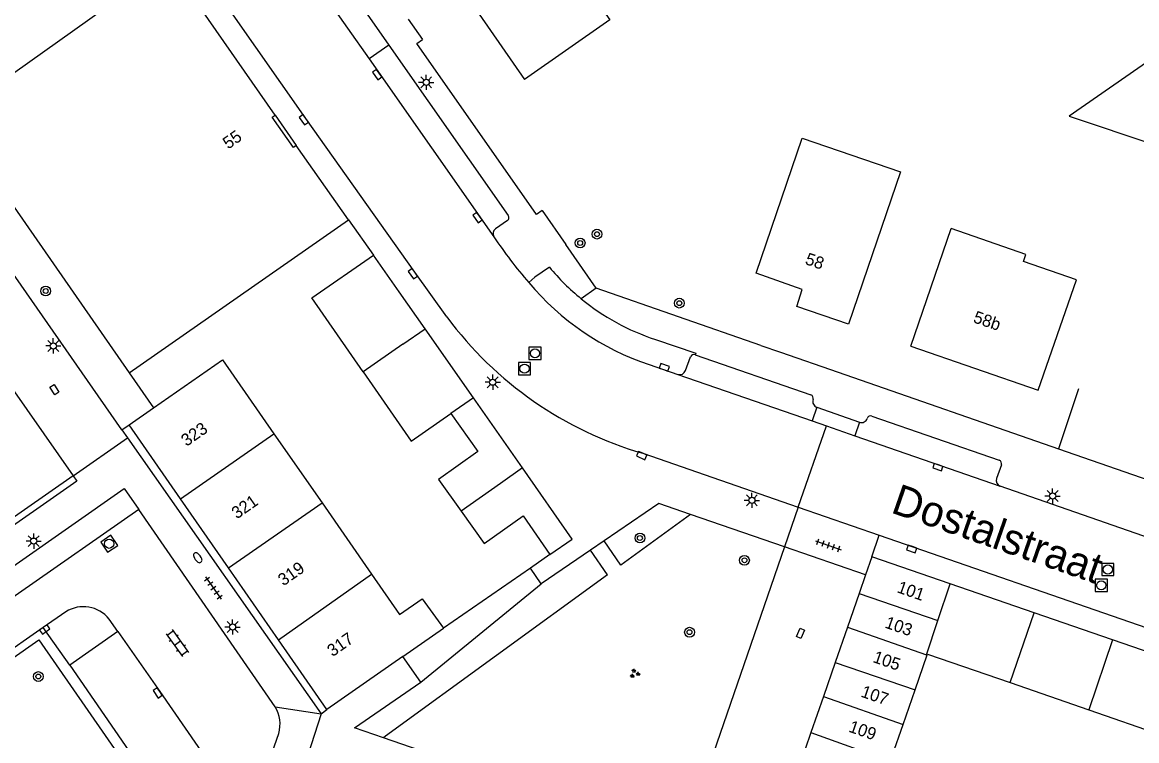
# Model space of a CAD drawing. Extents: x 132999 to 136000, y 398499 to 400501.
# Drawn here: x 134021.1 to 134112.3, y 399695.1 to 399753.9 of the extents above; entities that cross this region are included whole.
import ezdxf

# ---------------------------------------------------------------- set-up
doc = ezdxf.new("R2010")
doc.units = 0
for name, color, linetype in [('gg-afsc-hekwerk', 7, 'Continuous'), ('gg-afsc-muur', 7, 'Continuous'), ('gg-anno-huisnummerreeks BGT', 7, 'Continuous'), ('gg-anno-openbare ruimte label', 7, 'Continuous'), ('gg-bbg-bijgebouw', 7, 'Continuous'), ('gg-bbg-gedigitaliseerde bebouwing', 7, 'Continuous'), ('gg-bbg-gedigitaliseerde bijgebouw', 7, 'Continuous'), ('gg-bbg-hoofdgebouw', 7, 'Continuous'), ('gg-bbg-tussenscheiding', 7, 'Continuous'), ('gg-knt-verharding', 7, 'Continuous'), ('gg-knt-verharding nz', 7, 'Continuous'), ('gt-grn-groengrens', 7, 'Continuous'), ('gt-grn-vlakafsluiter', 7, 'Continuous'), ('gt-grn-weggrens', 7, 'Continuous'), ('gt-symb-boom', 7, 'Continuous'), ('gt-symb-brandkraan', 7, 'Continuous'), ('gt-symb-groenvak', 7, 'Continuous'), ('gt-symb-klinker verharding', 7, 'Continuous'), ('gt-symb-kolk', 7, 'Continuous'), ('gt-symb-kolk center center', 7, 'Continuous'), ('gt-symb-lichtmast', 7, 'Continuous'), ('gt-symb-rioolschacht', 7, 'Continuous'), ('gt-symb-tegel verharding', 7, 'Continuous')]:
    doc.layers.add(name, color=color, linetype=linetype)

# ---------------------------------------------------------------- blocks, each defined once
blk = doc.blocks.new('gt0-LMAST')
at = {"layer": 'gt-symb-lichtmast'}
for p, q in [((-0.182, 0.173), (-0.447, 0.438)), ((-0.005, 0.246), (-0.005, 0.621)), ((0.172, 0.173), (0.437, 0.438)), ((-0.255, -0.004), (-0.63, -0.004)), ((-0.182, -0.181), (-0.447, -0.446)), ((-0.005, -0.254), (-0.005, -0.629)), ((0.437, -0.446), (0.172, -0.181)), ((0.245, -0.004), (0.62, -0.004))]:
    blk.add_line(p, q, dxfattribs=at)
blk.add_circle((-0.005, -0.004), 0.25, dxfattribs=at)
blk = doc.blocks.new('gt0-RS')
at = {"layer": 'gt-symb-rioolschacht'}
blk.add_lwpolyline([(-0.5, -0.5), (0.5, -0.5), (0.5, 0.5), (-0.5, 0.5)], close=True, dxfattribs=at)
blk.add_circle((0, 0), 0.375, dxfattribs=at)
blk = doc.blocks.new('gt0-KOLKCC')
at = {"layer": 'gt-symb-kolk center center'}
blk.add_lwpolyline([(-0.375, 0.2), (0.375, 0.2), (0.375, -0.2), (-0.375, -0.2)], close=True, dxfattribs=at)
blk = doc.blocks.new('gt0-BOOM')
at = {"layer": 'gt-symb-boom'}
for radius in [0.4, 0.2]:
    blk.add_circle((0, 0), radius, dxfattribs=at)
blk = doc.blocks.new('gt0-KOLK')
at = {"layer": 'gt-symb-kolk'}
blk.add_lwpolyline([(0, 0), (0.375, 0), (0.375, 0.4), (-0.375, 0.4), (-0.375, 0), (0, 0)], dxfattribs=at)
blk = doc.blocks.new('gt0-TEG1')
at = {"layer": 'gt-symb-tegel verharding'}
for p, q in [((-1.125, 0), (1.125, 0)), ((-0.9, -0.25), (-0.9, 0.25)), ((-0.45, -0.25), (-0.45, 0.25)), ((0, -0.25), (0, 0.25)), ((0.45, -0.25), (0.45, 0.25)), ((0.9, -0.25), (0.9, 0.25))]:
    blk.add_line(p, q, dxfattribs=at)
blk = doc.blocks.new('gt0-GRVAK')
at = {"layer": 'gt-symb-groenvak'}
for p, q in [((-0.11, 0.189), (-0.228, 0.24)), ((-0.182, 0.153), (0.088, 0.153)), ((-0.091, 0.211), (-0.156, 0.322)), ((-0.047, 0.214), (-0.047, 0.393)), ((-0.004, 0.211), (0.061, 0.322)), ((0.015, 0.189), (0.133, 0.24)), ((0.262, -0.052), (0.197, 0.059)), ((0.305, -0.049), (0.305, 0.13)), ((0.349, -0.052), (0.414, 0.059)), ((-0.245, -0.228), (-0.363, -0.177)), ((-0.318, -0.264), (-0.047, -0.264)), ((-0.226, -0.206), (-0.291, -0.095)), ((-0.183, -0.203), (-0.183, -0.024)), ((-0.139, -0.206), (-0.074, -0.095)), ((-0.12, -0.228), (-0.002, -0.177)), ((0.243, -0.074), (0.125, -0.023)), ((0.17, -0.11), (0.441, -0.11)), ((0.368, -0.074), (0.486, -0.023))]:
    blk.add_line(p, q, dxfattribs=at)
blk = doc.blocks.new('gt0-KL1')
at = {"layer": 'gt-symb-klinker verharding'}
for p, q in [((-1.15, 0.3), (1.15, 0.3)), ((-1, -0.3), (-1, 0.3)), ((-0.5, 0.3), (-0.5, 0.45)), ((0, -0.3), (0, 0.3)), ((0.5, 0.3), (0.5, 0.45)), ((1, -0.3), (1, 0.3)), ((-1.15, -0.3), (1.15, -0.3)), ((-0.5, -0.45), (-0.5, -0.3)), ((0.5, -0.45), (0.5, -0.3))]:
    blk.add_line(p, q, dxfattribs=at)
blk = doc.blocks.new('gt0-BR')
at = {"layer": 'gt-symb-brandkraan'}
for centre, radius, start, end in [((-0.244, 0), 0.206, 107.56694, 252.43307), ((0.599, -2.664), 3, 106.89205, 107.56694), ((0, -0.691), 0.938, 73.10799, 106.89205), ((-0.599, -2.664), 3, 72.43309, 73.10799), ((0.244, 0), 0.206, 287.56695, 72.43309), ((0.599, 2.664), 3, 252.43307, 253.10797), ((0, 0.691), 0.938, 253.10797, 286.89206), ((-0.599, 2.664), 3, 286.89206, 287.56695)]:
    blk.add_arc(centre, radius, start, end, dxfattribs=at)

msp = doc.modelspace()

# ---------------------------------------------------------------- linework, layer by layer
at = {"layer": 'gg-afsc-hekwerk'}
msp.add_line((134107.513, 399723.872), (134105.865, 399718.955), dxfattribs=at)
at = {"layer": 'gg-afsc-muur'}
for p, q in [((134068.05, 399732.1), (134065.564, 399735.67)), ((134081.51, 399727.421), (134068.05, 399732.1)), ((134083.116, 399726.863), (134087.839, 399725.221)), ((134029.81, 399725.17), (134031.808, 399722.301)), ((134064.26, 399710.31), (134062.651, 399709.2)), ((134062.651, 399709.2), (134055.55, 399704.278))]:
    msp.add_line(p, q, dxfattribs=at)
at = {"layer": 'gg-bbg-bijgebouw'}
for p, q in [((134051.919, 399731.808), (134049.82, 399734.81)), ((134054.042, 399728.772), (134051.919, 399731.808)), ((134057.996, 399723.117), (134054.042, 399728.772)), ((134062.002, 399717.388), (134057.996, 399723.117)), ((134090.6, 399710.13), (134090.081, 399708.632)), ((134097.019, 399707.915), (134090.6, 399710.13)), ((134090.081, 399708.632), (134089.56, 399707.13)), ((134103.888, 399705.544), (134097.019, 399707.915)), ((134089.56, 399707.13), (134088.599, 399704.359)), ((134110.302, 399703.331), (134103.888, 399705.544)), ((134088.599, 399704.359), (134087.603, 399701.485)), ((134117.003, 399701.018), (134110.302, 399703.331)), ((134087.603, 399701.485), (134086.637, 399698.698)), ((134086.637, 399698.698), (134085.616, 399695.751)), ((134085.616, 399695.751), (134084.65, 399692.966))]:
    msp.add_line(p, q, dxfattribs=at)
msp.add_lwpolyline([(134064.26, 399710.31), (134066.07, 399711.57), (134062.002, 399717.388)], dxfattribs=at)
at = {"layer": 'gg-bbg-gedigitaliseerde bebouwing'}
for p, q in [((134029.81, 399725.17), (134047.769, 399737.686)), ((134093.788, 399727.363), (134097.089, 399736.975)), ((134041.671, 399720.182), (134045.603, 399714.524)), ((134045.603, 399714.524), (134049.657, 399708.689)), ((134053.803, 399706.687), (134055.55, 399704.278))]:
    msp.add_line(p, q, dxfattribs=at)
for points in [[(134081.13, 399733.33), (134084.906, 399744.372), (134092.954, 399741.619), (134088.69, 399729.15)], [(134107.343, 399732.792), (134102.996, 399734.296), (134103.192, 399734.863), (134097.089, 399736.975)], [(134031.808, 399722.301), (134037.463, 399726.239), (134041.671, 399720.182)], [(134049.657, 399708.689), (134051.945, 399705.396), (134053.803, 399706.687)]]:
    msp.add_lwpolyline(points, dxfattribs=at)
at = {"layer": 'gg-bbg-gedigitaliseerde bijgebouw'}
for p, q in [((134094.143, 399699.246), (134095.125, 399702.092)), ((134093.164, 399696.41), (134094.143, 399699.246)), ((134101.919, 399699.826), (134108.352, 399697.601)), ((134108.352, 399697.601), (134115.066, 399695.278)), ((134092.274, 399693.832), (134093.164, 399696.41))]:
    msp.add_line(p, q, dxfattribs=at)
for points in [[(134106.733, 399746.164), (134113.849, 399743.793), (134117.01, 399753.28), (134106.733, 399746.164)], [(134048.978, 399725.256), (134044.777, 399731.312), (134049.82, 399734.81)], [(134048.978, 399725.256), (134052.909, 399719.589), (134056.156, 399721.84)], [(134056.156, 399721.84), (134058.368, 399718.737), (134055.144, 399716.439), (134056.987, 399713.854)], [(134056.987, 399713.854), (134058.878, 399711.201), (134062.054, 399713.465), (134064.26, 399710.31)], [(134095.125, 399702.092), (134095.151, 399702.167), (134101.919, 399699.826)]]:
    msp.add_lwpolyline(points, dxfattribs=at)
at = {"layer": 'gg-bbg-hoofdgebouw'}
for p, q in [((134041.774, 399746.265), (134033.07, 399758.76)), ((134015.288, 399746.104), (134029.81, 399725.17)), ((134047.769, 399737.686), (134043.497, 399743.783)), ((134018.49, 399726.39), (134025.23, 399716.74)), ((134029.81, 399720.91), (134031.808, 399722.301)), ((134034.011, 399714.863), (134029.81, 399720.91)), ((134025.23, 399716.74), (134019.248, 399712.562)), ((134037.939, 399709.209), (134034.011, 399714.863)), ((134042.033, 399703.316), (134037.939, 399709.209)), ((134052.208, 399701.95), (134055.55, 399704.278)), ((134045.99, 399697.62), (134042.033, 399703.316)), ((134052.208, 399701.95), (134045.99, 399697.62))]:
    msp.add_line(p, q, dxfattribs=at)
for points in [[(134053.31, 399761.89), (134062.322, 399768.197), (134065.762, 399763.281), (134063.714, 399761.848), (134069.15, 399754.045), (134062.18, 399749.18)], [(134056.76, 399756.96), (134057.42, 399757.43), (134059.16, 399754.99), (134058.46, 399754.51), (134062.18, 399749.18)], [(134043.497, 399743.783), (134043.259, 399743.619), (134041.523, 399746.088), (134041.774, 399746.265)], [(134088.69, 399729.15), (134084.45, 399730.6), (134084.89, 399732), (134081.13, 399733.33)], [(134093.788, 399727.363), (134104.22, 399723.766), (134107.343, 399732.792)]]:
    msp.add_lwpolyline(points, dxfattribs=at)
at = {"layer": 'gg-bbg-tussenscheiding'}
for p, q in [((134015.288, 399746.104), (134033.07, 399758.76)), ((134052.23, 399727.514), (134054.042, 399728.772)), ((134052.23, 399727.514), (134048.978, 399725.256)), ((134057.996, 399723.117), (134056.156, 399721.84)), ((134034.011, 399714.863), (134041.671, 399720.182)), ((134062.002, 399717.388), (134060.199, 399716.118)), ((134060.199, 399716.118), (134056.987, 399713.854)), ((134037.939, 399709.209), (134045.603, 399714.524)), ((134042.033, 399703.316), (134049.657, 399708.689)), ((134096.006, 399704.905), (134097.019, 399707.915)), ((134089.56, 399707.13), (134096.006, 399704.905)), ((134095.065, 399702.113), (134096.006, 399704.905)), ((134101.919, 399699.826), (134103.888, 399705.544)), ((134088.599, 399704.359), (134095.065, 399702.113)), ((134110.302, 399703.331), (134108.352, 399697.601)), ((134095.065, 399702.113), (134095.125, 399702.092)), ((134087.603, 399701.485), (134094.143, 399699.246)), ((134086.637, 399698.698), (134093.164, 399696.41)), ((134085.616, 399695.751), (134092.122, 399693.392))]:
    msp.add_line(p, q, dxfattribs=at)
at = {"layer": 'gg-knt-verharding'}
for p, q in [((134044.603, 399761.233), (134051.072, 399751.99)), ((134029.228, 399720.505), (134004.292, 399756.254)), ((134052.663, 399754.097), (134053.825, 399752.438)), ((134051.072, 399751.99), (134060.85, 399738.049)), ((134041.774, 399746.265), (134043.497, 399743.783)), ((134063.615, 399738.454), (134065.564, 399735.67)), ((134047.769, 399737.686), (134049.82, 399734.81)), ((134060.781, 399737.649), (134059.8, 399736.966)), ((134076.152, 399726.657), (134085.605, 399723.367)), ((134081.51, 399727.421), (134083.116, 399726.863)), ((134075.346, 399725.356), (134075.767, 399726.48)), ((134087.839, 399725.221), (134105.865, 399718.955)), ((134086.102, 399722.354), (134089.585, 399721.136)), ((134090.605, 399721.637), (134101.024, 399718.024)), ((134029.228, 399720.505), (134029.686, 399719.852)), ((134029.686, 399719.852), (134045.53, 399697.26)), ((134071.851, 399718.588), (134084.582, 399714.185)), ((134101.196, 399717.642), (134100.809, 399716.516)), ((134114.035, 399711.408), (134101.099, 399715.895)), ((134041.773, 399697.851), (134030.603, 399713.981)), ((134084.582, 399714.185), (134091.201, 399711.896)), ((134083.45, 399710.93), (134075.752, 399713.591)), ((134068.696, 399711.419), (134067.573, 399710.653)), ((134067.573, 399710.653), (134063.54, 399707.9)), ((134063.54, 399707.9), (134062.651, 399709.2)), ((134024.633, 399705.619), (134022.783, 399704.329)), ((134028.887, 399704.018), (134028.178, 399705.027)), ((134022.783, 399704.329), (134001.867, 399689.75)), ((134028.887, 399704.018), (134024.965, 399701.244)), ((134053.683, 399699.869), (134052.208, 399701.95)), ((134024.965, 399701.244), (134035.613, 399685.835)), ((134045.53, 399697.26), (134045.99, 399697.62)), ((134039.599, 399688.589), (134042.059, 399695.666))]:
    msp.add_line(p, q, dxfattribs=at)
for points in [[(134055.819, 399729.742), (134053.197, 399733.399), (134044.288, 399745.994), (134034.061, 399760.605), (134027.413, 399770.122), (134023.45, 399775.82)], [(134063.615, 399738.454), (134063.163, 399738.137), (134053.351, 399752.106), (134053.825, 399752.438)], [(134064.219, 399733.816), (134063.026, 399732.993), (134062.53, 399732.569)], [(134072.883, 399727.904), (134076.191, 399726.773), (134076.152, 399726.657)], [(134072.374, 399725.857), (134073.547, 399725.442), (134074.722, 399725.049)], [(134105.865, 399718.955), (134117.985, 399714.754), (134117.958, 399714.647), (134169.162, 399697.214)], [(134025.23, 399716.74), (134025.54, 399716.3), (133996.54, 399696.04)], [(134000.292, 399692.884), (133999.131, 399694.529), (134029.42, 399715.721), (134030.603, 399713.981)], [(134075.752, 399713.591), (134073.18, 399714.48), (134068.696, 399711.419)], [(134091.201, 399711.896), (134113.111, 399704.319), (134128.489, 399698.993), (134145.33, 399693.192), (134150.763, 399691.245)], [(134083.45, 399710.93), (134076.242, 399690.055), (134064.466, 399694.174), (134063.35, 399690.911), (134050.626, 399695.319)], [(134050.626, 399695.319), (134048.262, 399696.138), (134053.683, 399699.869)]]:
    msp.add_lwpolyline(points, dxfattribs=at)
for centre, radius, start, end in [((134060.625, 399737.882), 0.28, 303.81659, 36.609), ((134060.073, 399736.572), 0.479, 124.70212, 212.77927), ((134087.065, 399754.275), 32.759, 213.25209, 221.49952), ((134078.868, 399745.957), 19.026, 219.65211, 230.6803), ((134079.113, 399746.316), 21.54, 219.65725, 251.76755), ((134078.822, 399745.912), 18.962, 230.70269, 251.74893), ((134080.421, 399748.004), 30.639, 216.58694, 253.7578), ((134076.054, 399726.362), 0.311, 71.66863, 157.71166), ((134074.879, 399725.517), 0.494, 251.45449, 340.9387), ((134085.499, 399723.079), 0.307, 343.0048, 69.88253), ((134086.263, 399722.825), 0.498, 160.76871, 251.12771), ((134089.75, 399721.6), 0.493, 250.38636, 341.87289), ((134090.503, 399721.357), 0.298, 70.03397, 162.38144), ((134100.912, 399717.744), 0.301, 340.21813, 68.26231), ((134101.275, 399716.356), 0.493, 161.02022, 249.04386), ((134026.077, 399703.355), 2.685, 38.50578, 122.53289), ((134039.467, 399696.438), 2.705, 343.41727, 31.49711)]:
    msp.add_arc(centre, radius, start, end, dxfattribs=at)
at = {"layer": 'gg-knt-verharding nz'}
for p, q in [((134042.994, 399760.064), (134049.456, 399750.873)), ((134051.072, 399751.99), (134049.456, 399750.873)), ((134049.456, 399750.873), (134059.67, 399736.313)), ((134074.722, 399725.049), (134085.713, 399721.235)), ((134086.102, 399722.354), (134085.713, 399721.235)), ((134085.713, 399721.235), (134086.88, 399720.83)), ((134089.585, 399721.136), (134089.199, 399720.025)), ((134086.88, 399720.83), (134089.199, 399720.025)), ((134089.199, 399720.025), (134101.099, 399715.895)), ((134090.081, 399708.632), (134083.45, 399710.93))]:
    msp.add_line(p, q, dxfattribs=at)
for points in [[(134030.603, 399713.981), (134020.754, 399707.125), (134006.525, 399697.189), (134000.292, 399692.884)], [(134028.887, 399704.018), (134032.318, 399699.096), (134039.599, 399688.589)]]:
    msp.add_lwpolyline(points, dxfattribs=at)
at = {"layer": 'gt-grn-groengrens'}
for p, q in [((134075.752, 399713.591), (134070.046, 399709.442)), ((134070.046, 399709.442), (134068.696, 399711.419)), ((134068.968, 399708.657), (134067.573, 399710.653)), ((134068.968, 399708.657), (134050.797, 399695.443)), ((134053.683, 399699.869), (134063.54, 399707.9)), ((134024.965, 399701.244), (134022.783, 399704.329)), ((134050.797, 399695.443), (134050.626, 399695.319))]:
    msp.add_line(p, q, dxfattribs=at)
msp.add_lwpolyline([(134001.769, 399688.875), (134022.435, 399703.317), (134037.301, 399681.893)], dxfattribs=at)
at = {"layer": 'gt-grn-vlakafsluiter'}
msp.add_line((134029.228, 399720.505), (134029.81, 399720.91), dxfattribs=at)
at = {"layer": 'gt-grn-weggrens'}
for p, q in [((134068.05, 399732.1), (134066.812, 399731.238)), ((134084.582, 399714.185), (134086.88, 399720.83)), ((134025.23, 399716.74), (134029.686, 399719.852)), ((134084.582, 399714.185), (134083.45, 399710.93)), ((134090.6, 399710.13), (134091.201, 399711.896)), ((134041.773, 399697.851), (134045.53, 399697.26)), ((134045.53, 399697.26), (134044.43, 399693.89))]:
    msp.add_line(p, q, dxfattribs=at)

# ---------------------------------------------------------------- block references
at = {"layer": 'gt-symb-boom'}
for p in [(134068.103, 399736.522), (134066.727, 399735.798), (134022.995, 399731.866), (134074.843, 399730.875), (134071.618, 399711.655), (134080.173, 399709.838), (134075.68, 399703.95), (134022.389, 399700.326)]:
    msp.add_blockref('gt0-BOOM', p, dxfattribs=at)
at = {"layer": 'gt-symb-brandkraan', "rotation": 125.90634243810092}
msp.add_blockref('gt0-BR', (134035.433, 399710.043), dxfattribs=at)
at = {"layer": 'gt-symb-groenvak'}
msp.add_blockref('gt0-GRVAK', (134071.182, 399700.566), dxfattribs=at)
at = {"layer": 'gt-symb-klinker verharding', "rotation": -54.40236850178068}
msp.add_blockref('gt0-KL1', (134033.765, 399703.063), dxfattribs=at)
at = {"layer": 'gt-symb-kolk'}
for p, rotation in [((134050.286, 399749.69), 125.04424608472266), ((134044.288, 399745.994), 124.98607027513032), ((134058.493, 399737.99), 125.0442460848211), ((134053.197, 399733.399), 125.27499266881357), ((134073.547, 399725.442), -18.50129879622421), ((134071.851, 399718.588), 155.02308280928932), ((134096.063, 399717.643), 160.8607558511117), ((134093.922, 399710.952), 160.91941318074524), ((134022.797, 399704.333), -145.00269079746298), ((134032.318, 399699.096), 124.88756610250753)]:
    msp.add_blockref('gt0-KOLK', p, dxfattribs=dict(at, rotation=rotation))
at = {"layer": 'gt-symb-kolk center center'}
for p, rotation in [((134023.7, 399723.794), 122.044732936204), ((134084.766, 399703.861), 66.56192787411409)]:
    msp.add_blockref('gt0-KOLKCC', p, dxfattribs=dict(at, rotation=rotation))
at = {"layer": 'gt-symb-lichtmast'}
for p in [(134054.139, 399748.945), (134023.619, 399727.376), (134059.576, 399724.405), (134105.398, 399715.097), (134080.786, 399714.744), (134022.013, 399711.41), (134038.292, 399704.381)]:
    msp.add_blockref('gt0-LMAST', p, dxfattribs=at)
at = {"layer": 'gt-symb-rioolschacht'}
for p in [(134063.029, 399726.772), (134062.177, 399725.517), (134109.913, 399709.083), (134109.37, 399707.788)]:
    msp.add_blockref('gt0-RS', p, dxfattribs=at)
at = {"layer": 'gt-symb-rioolschacht', "rotation": 123.38790100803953}
msp.add_blockref('gt0-RS', (134028.188, 399711.188), dxfattribs=at)
at = {"layer": 'gt-symb-tegel verharding'}
for p, rotation in [((134087.038, 399711.069), -19.087244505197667), ((134036.713, 399707.57), -55.18164551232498)]:
    msp.add_blockref('gt0-TEG1', p, dxfattribs=dict(at, rotation=rotation))

# ---------------------------------------------------------------- texts
at = {"layer": 'gg-anno-huisnummerreeks BGT'}
for s, rotation, p in [('55', 35, (134037.926, 399743.432)), ('58', 341.1, (134085.072, 399734.087)), ('58b', 341, (134098.824, 399729.327)), ('323', 34.8, (134034.511, 399719.111)), ('321', 34.8, (134038.637, 399713.173)), ('319', 34.8, (134042.441, 399707.697)), ('101', 340.9, (134092.595, 399707.231)), ('103', 340.9, (134091.594, 399704.343)), ('317', 34.8, (134046.464, 399701.906)), ('105', 340.9, (134090.615, 399701.521)), ('107', 340.9, (134089.634, 399698.691)), ('109', 340.9, (134088.641, 399695.824))]:
    msp.add_text(s, height=1, rotation=rotation, dxfattribs=at).set_placement(p)
at = {"layer": 'gg-anno-openbare ruimte label'}
msp.add_text('Dostalstraat', height=2.5, rotation=340.8, dxfattribs=at).set_placement((134092.064, 399713.766))

doc.saveas('drawing.dxf')
